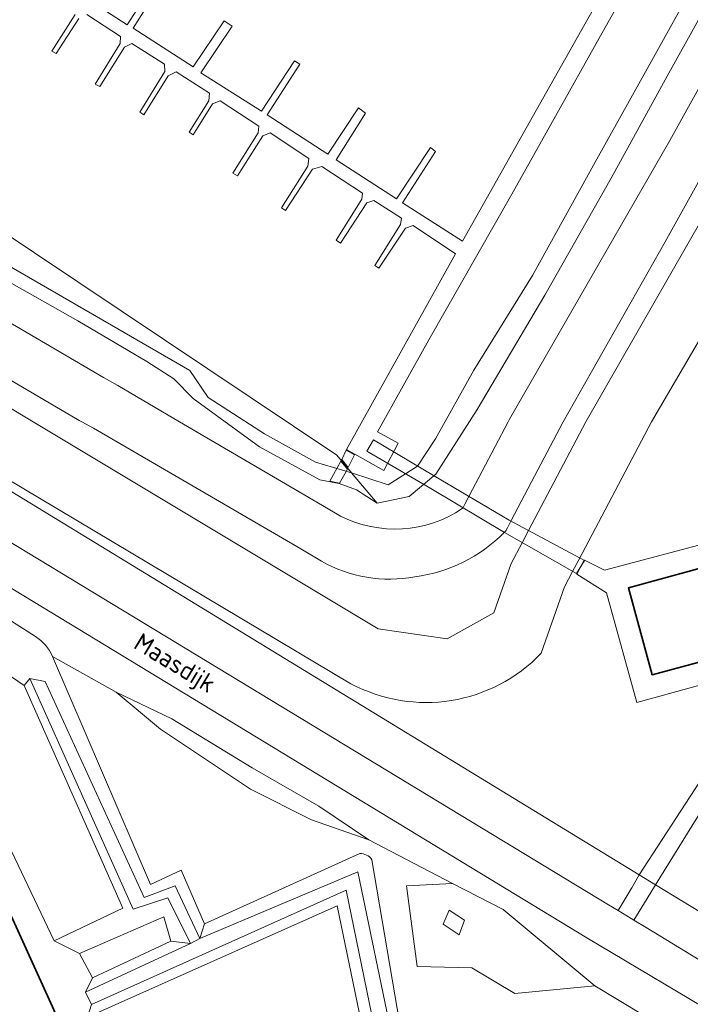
# Model space of a CAD drawing. Extents: x 184422 to 188298, y 343471 to 350189.
# Tile 457 of 513: x 187183 to 187250, y 349442 to 349540. Entities that reach past the tile are written whole.
import ezdxf
from ezdxf.enums import TextEntityAlignment as Align

# ---------------------------------------------------------------- set-up
doc = ezdxf.new("R2010")
doc.units = 0
for name, color, linetype, lineweight in [('B-WA-GK-BESCHOEIING-G', 252, 'GK-BESCHOEIING', 35), ('B-WA-GR-GROENVOORZIENING-GV', 252, 'Continuous', 18), ('B-WA-GW-TALUD_KRUIN-G', 252, 'Continuous', 18), ('B-WA-KW-KUNSTWERK-GV', 252, 'Continuous', 18), ('B-WA-KW-KUNSTWERK_STEIGER-GV', 252, 'Continuous', 18), ('B-WA-OG-TERREIN_CULTUURSCHEIDING-GV', 252, 'Continuous', 18), ('B-WA-OG-TOPOGRAFIE-T18', 252, 'Continuous', 18), ('B-WA-OG-WATER-GV', 252, 'Continuous', 18), ('B-WA-OG-WATER_MEER-GV', 252, 'Continuous', 18), ('B-WA-OG-WATER_SLOOT-GV', 252, 'Continuous', 18), ('B-WA-VH-VERHARDING_ASFALT-GV', 252, 'Continuous', 18), ('B-WA-VH-VERHARDING_GESLOTEN-GV', 252, 'Continuous', 18), ('B-WA-VH-VERHARDING_OPEN-GV', 252, 'Continuous', 18), ('B-WA-VH-VERHARDING_TEGEL-GV', 252, 'Continuous', 18), ('B-WE-OG-BEBOUWING-GV', 250, 'Continuous', 35)]:
    doc.layers.add(name, color=color, linetype=linetype, lineweight=lineweight)
doc.styles.add('NLCS-ISO-M1000-T18', font='NLCS-ISO.ttf', dxfattribs={"height": 1.8})
doc.linetypes.add('GK-BESCHOEIING', pattern='A,30,-5,[1,NLCS.SHX,S=1,R=0,X=0,Y=0],-5', length=40)

msp = doc.modelspace()

# ---------------------------------------------------------------- linework, layer by layer
at = {"layer": 'B-WA-GK-BESCHOEIING-G', "flags": 128}
msp.add_lwpolyline([(187195.311, 349421.487), (187171.832, 349473.158)], dxfattribs=at)
msp.add_lwpolyline([(187195.311, 349421.487), (187171.832, 349473.158)], dxfattribs=at)
msp.add_lwpolyline([(187195.311, 349421.487), (187171.832, 349473.158)], dxfattribs=at)
at = {"layer": 'B-WA-GR-GROENVOORZIENING-GV', "flags": 128}
for points in [[(187227.019, 349491.349), (187227.066, 349491.381), (187227.286, 349491.799), (187227.71, 349492.606), (187231.599, 349500), (187231.734, 349500.249), (187247.717, 349528.018), (187267.117, 349563.053), (187276.196, 349579.225), (187276.688, 349580.102), (187285.187, 349595.241), (187288.086, 349602.102), (187288.337, 349603.446), (187287.979, 349606.344), (187286.861, 349610.035), (187286.268, 349612.045), (187285.164, 349613.179), (187252.65, 349636.558), (187217.131, 349660.57)], [(187227.019, 349491.349), (187227.066, 349491.381), (187227.286, 349491.799), (187227.71, 349492.606), (187231.599, 349500), (187231.734, 349500.249), (187247.717, 349528.018), (187267.117, 349563.053), (187276.196, 349579.225), (187276.688, 349580.102), (187285.187, 349595.241), (187288.086, 349602.102), (187288.337, 349603.446), (187287.979, 349606.344), (187286.861, 349610.035), (187286.268, 349612.045), (187285.164, 349613.179), (187252.65, 349636.558), (187217.131, 349660.57)], [(187227.019, 349491.349), (187227.066, 349491.381), (187227.286, 349491.799), (187227.71, 349492.606), (187231.599, 349500), (187231.734, 349500.249), (187247.717, 349528.018), (187267.117, 349563.053), (187276.196, 349579.225), (187276.688, 349580.102), (187285.187, 349595.241), (187288.086, 349602.102), (187288.337, 349603.446), (187287.979, 349606.344), (187286.861, 349610.035), (187286.268, 349612.045), (187285.164, 349613.179), (187252.65, 349636.558), (187217.131, 349660.57)], [(187286.126, 349583.319), (187277.59, 349568.497), (187257.854, 349532.282), (187239.339, 349500), (187233.63, 349489.146), (187232.988, 349487.925), (187231.906, 349485.868), (187230.17, 349480.939), (187225.494, 349478.349), (187218.616, 349479.348), (187184.218, 349500), (187158.502, 349515.439)], [(187286.126, 349583.319), (187277.59, 349568.497), (187257.854, 349532.282), (187239.339, 349500), (187233.63, 349489.146), (187232.988, 349487.925), (187231.906, 349485.868), (187230.17, 349480.939), (187225.494, 349478.349), (187218.616, 349479.348), (187184.218, 349500), (187158.502, 349515.439)], [(187286.126, 349583.319), (187277.59, 349568.497), (187257.854, 349532.282), (187239.339, 349500), (187233.63, 349489.146), (187232.988, 349487.925), (187231.906, 349485.868), (187230.17, 349480.939), (187225.494, 349478.349), (187218.616, 349479.348), (187184.218, 349500), (187158.502, 349515.439)], [(187286.697, 349572.794), (187285.13, 349569.611), (187269.306, 349541.098), (187257.279, 349519.472), (187245.879, 349500), (187238.645, 349486.246), (187238.021, 349485.06), (187237.225, 349483.547), (187234.899, 349476.942)], [(187234.899, 349476.942), (187237.225, 349483.547), (187238.021, 349485.06), (187238.645, 349486.246), (187245.879, 349500), (187257.279, 349519.472), (187269.306, 349541.098), (187285.13, 349569.611), (187286.697, 349572.794)], [(187286.697, 349572.794), (187285.13, 349569.611), (187269.306, 349541.098), (187257.279, 349519.472), (187245.879, 349500), (187238.645, 349486.246), (187238.021, 349485.06), (187237.225, 349483.547), (187234.899, 349476.942)], [(187234.899, 349476.942), (187237.225, 349483.547), (187238.021, 349485.06), (187238.645, 349486.246), (187245.879, 349500), (187257.279, 349519.472), (187269.306, 349541.098), (187285.13, 349569.611), (187286.697, 349572.794)], [(187286.697, 349572.794), (187285.13, 349569.611), (187269.306, 349541.098), (187257.279, 349519.472), (187245.879, 349500), (187238.645, 349486.246), (187238.021, 349485.06), (187237.225, 349483.547), (187234.899, 349476.942)], [(187234.899, 349476.942), (187237.225, 349483.547), (187238.021, 349485.06), (187238.645, 349486.246), (187245.879, 349500), (187257.279, 349519.472), (187269.306, 349541.098), (187285.13, 349569.611), (187286.697, 349572.794)], [(187158.502, 349515.439), (187184.218, 349500), (187218.616, 349479.348), (187225.494, 349478.349), (187230.17, 349480.939), (187231.906, 349485.868), (187232.988, 349487.925), (187233.63, 349489.146), (187239.339, 349500), (187257.854, 349532.282), (187277.59, 349568.497), (187275.991, 349569.608), (187272.202, 349562.83), (187247.267, 349517.919), (187237.079, 349500), (187234.219, 349494.562), (187231.898, 349490.148), (187231.517, 349489.424), (187231.359, 349489.124), (187231.188, 349488.949)], [(187158.502, 349515.439), (187184.218, 349500), (187218.616, 349479.348), (187225.494, 349478.349), (187230.17, 349480.939), (187231.906, 349485.868), (187232.988, 349487.925), (187233.63, 349489.146), (187239.339, 349500), (187257.854, 349532.282), (187277.59, 349568.497), (187275.991, 349569.608), (187272.202, 349562.83), (187247.267, 349517.919), (187237.079, 349500), (187234.219, 349494.562), (187231.898, 349490.148), (187231.517, 349489.424), (187231.359, 349489.124), (187231.188, 349488.949)], [(187158.502, 349515.439), (187184.218, 349500), (187218.616, 349479.348), (187225.494, 349478.349), (187230.17, 349480.939), (187231.906, 349485.868), (187232.988, 349487.925), (187233.63, 349489.146), (187239.339, 349500), (187257.854, 349532.282), (187277.59, 349568.497), (187275.991, 349569.608), (187272.202, 349562.83), (187247.267, 349517.919), (187237.079, 349500), (187234.219, 349494.562), (187231.898, 349490.148), (187231.517, 349489.424), (187231.359, 349489.124), (187231.188, 349488.949)], [(187253.698, 349545.715), (187247.455, 349534.442), (187241.864, 349524.272), (187235.253, 349512.631), (187228.517, 349501.206), (187224.364, 349494.767), (187221.724, 349492.559), (187218.537, 349491.874), (187216.45, 349493.227), (187214.743, 349493.845), (187212.811, 349494.226), (187206.789, 349497.512), (187200.164, 349502.312), (187198.239, 349504.289), (187195.551, 349505.999), (187188.675, 349510.068), (187178.52, 349515.757)], [(187253.698, 349545.715), (187247.455, 349534.442), (187241.864, 349524.272), (187235.253, 349512.631), (187228.517, 349501.206), (187224.364, 349494.767), (187221.724, 349492.559), (187218.537, 349491.874), (187216.45, 349493.227), (187214.743, 349493.845), (187212.811, 349494.226), (187206.789, 349497.512), (187200.164, 349502.312), (187198.239, 349504.289), (187195.551, 349505.999), (187188.675, 349510.068), (187178.52, 349515.757)], [(187253.698, 349545.715), (187247.455, 349534.442), (187241.864, 349524.272), (187235.253, 349512.631), (187228.517, 349501.206), (187224.364, 349494.767), (187221.724, 349492.559), (187218.537, 349491.874), (187216.45, 349493.227), (187214.743, 349493.845), (187212.811, 349494.226), (187206.789, 349497.512), (187200.164, 349502.312), (187198.239, 349504.289), (187195.551, 349505.999), (187188.675, 349510.068), (187178.52, 349515.757)], [(187164.327, 349520.02), (187166.063, 349519.085), (187167.509, 349518.31), (187191.243, 349504.395), (187192.653, 349503.614), (187198.824, 349500), (187213.477, 349491.418), (187214.868, 349490.603)], [(187164.327, 349520.02), (187166.063, 349519.085), (187167.509, 349518.31), (187191.243, 349504.395), (187192.653, 349503.614), (187198.824, 349500), (187213.477, 349491.418), (187214.868, 349490.603)], [(187164.327, 349520.02), (187166.063, 349519.085), (187167.509, 349518.31), (187191.243, 349504.395), (187192.653, 349503.614), (187198.824, 349500), (187213.477, 349491.418), (187214.868, 349490.603)], [(187212.98, 349486.099), (187210.907, 349487.338), (187190.235, 349499.352), (187189.065, 349500), (187188.816, 349500.138), (187165.112, 349514.035), (187163.744, 349514.769), (187161.876, 349515.775)], [(187212.98, 349486.099), (187210.907, 349487.338), (187190.235, 349499.352), (187189.065, 349500), (187188.816, 349500.138), (187165.112, 349514.035), (187163.744, 349514.769), (187161.876, 349515.775)], [(187212.98, 349486.099), (187210.907, 349487.338), (187190.235, 349499.352), (187189.065, 349500), (187188.816, 349500.138), (187165.112, 349514.035), (187163.744, 349514.769), (187161.876, 349515.775)], [(187051.899, 349513.847), (187060.969, 349513.752), (187063.765, 349513.723), (187071.76, 349515.124), (187072.253, 349515.111), (187092.937, 349514.559), (187119.206, 349514.554), (187144.899, 349512.6), (187161.127, 349506.49), (187172.034, 349500), (187215.912, 349473.892)], [(187051.899, 349513.847), (187060.969, 349513.752), (187063.765, 349513.723), (187071.76, 349515.124), (187072.253, 349515.111), (187092.937, 349514.559), (187119.206, 349514.554), (187144.899, 349512.6), (187161.127, 349506.49), (187172.034, 349500), (187215.912, 349473.892)], [(187051.899, 349513.847), (187060.969, 349513.752), (187063.765, 349513.723), (187071.76, 349515.124), (187072.253, 349515.111), (187092.937, 349514.559), (187119.206, 349514.554), (187144.899, 349512.6), (187161.127, 349506.49), (187172.034, 349500), (187215.912, 349473.892)], [(187215.912, 349473.892), (187172.034, 349500), (187161.127, 349506.49), (187144.899, 349512.6), (187119.206, 349514.554), (187092.937, 349514.559), (187072.253, 349515.111), (187071.86, 349514.622), (187130.605, 349512.83)], [(187215.912, 349473.892), (187172.034, 349500), (187161.127, 349506.49), (187144.899, 349512.6), (187119.206, 349514.554), (187092.937, 349514.559), (187072.253, 349515.111), (187071.86, 349514.622), (187130.605, 349512.83)], [(187215.912, 349473.892), (187172.034, 349500), (187161.127, 349506.49), (187144.899, 349512.6), (187119.206, 349514.554), (187092.937, 349514.559), (187072.253, 349515.111), (187071.86, 349514.622), (187130.605, 349512.83)], [(187164.744, 349503.471), (187168.758, 349501.13), (187170.611, 349500), (187243.624, 349455.471), (187244.649, 349454.847), (187256.681, 349473.326), (187254.34, 349474.744), (187244.431, 349472.026), (187241.399, 349482.953), (187238.436, 349484.824), (187239.083, 349485.993), (187239.205, 349486.213), (187241.194, 349485.214), (187252.751, 349488.274), (187256.327, 349475.494), (187258.781, 349474.001), (187246.273, 349453.858), (187254.175, 349449.045), (187256.692, 349449.576)], [(187164.744, 349503.471), (187168.758, 349501.13), (187170.611, 349500), (187243.624, 349455.471), (187244.649, 349454.847), (187256.681, 349473.326), (187254.34, 349474.744), (187244.431, 349472.026), (187241.399, 349482.953), (187238.436, 349484.824), (187239.083, 349485.993), (187239.205, 349486.213), (187241.194, 349485.214), (187252.751, 349488.274), (187256.327, 349475.494), (187258.781, 349474.001), (187246.273, 349453.858), (187254.175, 349449.045), (187256.692, 349449.576)], [(187164.744, 349503.471), (187168.758, 349501.13), (187170.611, 349500), (187243.624, 349455.471), (187244.649, 349454.847), (187256.681, 349473.326), (187254.34, 349474.744), (187244.431, 349472.026), (187241.399, 349482.953), (187238.436, 349484.824), (187239.083, 349485.993), (187239.205, 349486.213), (187241.194, 349485.214), (187252.751, 349488.274), (187256.327, 349475.494), (187258.781, 349474.001), (187246.273, 349453.858), (187254.175, 349449.045), (187256.692, 349449.576)]]:
    msp.add_lwpolyline(points, dxfattribs=at)
at = {"layer": 'B-WA-GR-GROENVOORZIENING-GV'}
for points in [[(187214.868, 349490.603, 0.272098), (187227.019, 349491.349)], [(187214.868, 349490.603, 0.272098), (187227.019, 349491.349)], [(187214.868, 349490.603, 0.272098), (187227.019, 349491.349)], [(187231.188, 349488.949, -0.166541), (187222.3, 349484.544)], [(187231.188, 349488.949, -0.166541), (187222.3, 349484.544)], [(187231.188, 349488.949, -0.166541), (187222.3, 349484.544)], [(187222.3, 349484.544, -0.177364), (187212.98, 349486.099)], [(187222.3, 349484.544, -0.177364), (187212.98, 349486.099)], [(187222.3, 349484.544, -0.177364), (187212.98, 349486.099)], [(187234.899, 349476.942, -0.336961), (187215.912, 349473.892)], [(187215.912, 349473.892, 0.336961), (187234.899, 349476.942)], [(187234.899, 349476.942, -0.336961), (187215.912, 349473.892)], [(187215.912, 349473.892, 0.336961), (187234.899, 349476.942)], [(187234.899, 349476.942, -0.336961), (187215.912, 349473.892)], [(187215.912, 349473.892, 0.336961), (187234.899, 349476.942)]]:
    msp.add_lwpolyline(points, format="xyb", dxfattribs=at)
at = {"layer": 'B-WA-GW-TALUD_KRUIN-G', "flags": 128}
for points in [[(187234.899, 349476.942), (187237.225, 349483.547), (187238.021, 349485.06), (187238.645, 349486.246), (187245.879, 349500), (187257.279, 349519.472), (187269.306, 349541.098), (187285.13, 349569.611), (187286.697, 349572.794)], [(187234.899, 349476.942), (187237.225, 349483.547), (187238.021, 349485.06), (187238.645, 349486.246), (187245.879, 349500), (187257.279, 349519.472), (187269.306, 349541.098), (187285.13, 349569.611), (187286.697, 349572.794)], [(187234.899, 349476.942), (187237.225, 349483.547), (187238.021, 349485.06), (187238.645, 349486.246), (187245.879, 349500), (187257.279, 349519.472), (187269.306, 349541.098), (187285.13, 349569.611), (187286.697, 349572.794)], [(187063.765, 349513.723), (187071.76, 349515.124), (187072.253, 349515.111), (187092.937, 349514.559), (187119.206, 349514.554), (187144.899, 349512.6), (187161.127, 349506.49), (187172.034, 349500), (187215.912, 349473.892)], [(187063.765, 349513.723), (187071.76, 349515.124), (187072.253, 349515.111), (187092.937, 349514.559), (187119.206, 349514.554), (187144.899, 349512.6), (187161.127, 349506.49), (187172.034, 349500), (187215.912, 349473.892)], [(187063.765, 349513.723), (187071.76, 349515.124), (187072.253, 349515.111), (187092.937, 349514.559), (187119.206, 349514.554), (187144.899, 349512.6), (187161.127, 349506.49), (187172.034, 349500), (187215.912, 349473.892)], [(187201.317, 349449.974), (187198.983, 349455.308), (187195.904, 349453.895), (187186.142, 349476.606)], [(187201.317, 349449.974), (187198.983, 349455.308), (187195.904, 349453.895), (187186.142, 349476.606)], [(187201.317, 349449.974), (187198.983, 349455.308), (187195.904, 349453.895), (187186.142, 349476.606)], [(187217.701, 349458.343), (187212.694, 349461.701), (187206.053, 349465.518), (187198.042, 349470.39), (187192.496, 349473.038)], [(187217.701, 349458.343), (187212.694, 349461.701), (187206.053, 349465.518), (187198.042, 349470.39), (187192.496, 349473.038)], [(187217.701, 349458.343), (187212.694, 349461.701), (187206.053, 349465.518), (187198.042, 349470.39), (187192.496, 349473.038)], [(187216.791, 349456.954), (187201.317, 349449.974)], [(187216.791, 349456.954), (187201.317, 349449.974)], [(187216.791, 349456.954), (187201.317, 349449.974)], [(187220.8, 349439.949), (187217.99, 349456.353)], [(187220.8, 349439.949), (187217.99, 349456.353)], [(187220.8, 349439.949), (187217.99, 349456.353)], [(187240.239, 349443.78), (187231.09, 349451.385), (187226.028, 349453.971)], [(187240.239, 349443.78), (187231.09, 349451.385), (187226.028, 349453.971)], [(187240.239, 349443.78), (187231.09, 349451.385), (187226.028, 349453.971)], [(187221.1, 349425.797), (187215.422, 349453.323), (187190.049, 349441.921)], [(187221.1, 349425.797), (187215.422, 349453.323), (187190.049, 349441.921)], [(187221.1, 349425.797), (187215.422, 349453.323), (187190.049, 349441.921)], [(187188.846, 349447.003), (187197.247, 349450.665), (187197.954, 349448.233)], [(187188.846, 349447.003), (187197.247, 349450.665), (187197.954, 349448.233)], [(187188.846, 349447.003), (187197.247, 349450.665), (187197.954, 349448.233)], [(187197.954, 349448.233), (187190.137, 349444.589)], [(187197.954, 349448.233), (187190.137, 349444.589)], [(187197.954, 349448.233), (187190.137, 349444.589)]]:
    msp.add_lwpolyline(points, dxfattribs=at)
at = {"layer": 'B-WA-GW-TALUD_KRUIN-G'}
for points in [[(187215.912, 349473.892, 0.336961), (187234.899, 349476.942)], [(187215.912, 349473.892, 0.336961), (187234.899, 349476.942)], [(187215.912, 349473.892, 0.336961), (187234.899, 349476.942)], [(187217.99, 349456.353, 0.27109), (187216.791, 349456.954)], [(187217.99, 349456.353, 0.27109), (187216.791, 349456.954)], [(187217.99, 349456.353, 0.27109), (187216.791, 349456.954)]]:
    msp.add_lwpolyline(points, format="xyb", dxfattribs=at)
at = {"layer": 'B-WA-KW-KUNSTWERK-GV', "flags": 128}
for points in [[(187217.483, 349497.078), (187218.517, 349496.479), (187223.866, 349493.344), (187231.231, 349488.96), (187238.417, 349484.879), (187239.212, 349486.186), (187231.703, 349490.19), (187224.152, 349494.639), (187218.177, 349498.196)], [(187217.483, 349497.078), (187218.517, 349496.479), (187223.866, 349493.344), (187231.231, 349488.96), (187238.417, 349484.879), (187239.212, 349486.186), (187231.703, 349490.19), (187224.152, 349494.639), (187218.177, 349498.196)], [(187217.483, 349497.078), (187218.517, 349496.479), (187223.866, 349493.344), (187231.231, 349488.96), (187238.417, 349484.879), (187239.212, 349486.186), (187231.703, 349490.19), (187224.152, 349494.639), (187218.177, 349498.196)], [(187215.441, 349497.178), (187214.995, 349496.227), (187215.649, 349495.452), (187216.278, 349496.712)], [(187215.441, 349497.178), (187214.995, 349496.227), (187215.649, 349495.452), (187216.278, 349496.712)], [(187215.441, 349497.178), (187214.995, 349496.227), (187215.649, 349495.452), (187216.278, 349496.712)], [(187214.765, 349493.882), (187215.56, 349495.274), (187214.917, 349496.059), (187213.817, 349494.091)], [(187214.765, 349493.882), (187215.56, 349495.274), (187214.917, 349496.059), (187213.817, 349494.091)], [(187214.765, 349493.882), (187215.56, 349495.274), (187214.917, 349496.059), (187213.817, 349494.091)]]:
    msp.add_lwpolyline(points, close=True, dxfattribs=at)
at = {"layer": 'B-WA-KW-KUNSTWERK_STEIGER-GV', "flags": 128}
for points in [[(187189.575, 349540.6), (187192.935, 349538.399), (187192.892, 349537.705), (187190.413, 349533.647), (187190.874, 349533.398), (187193.317, 349537.337), (187194.063, 349537.691), (187197.303, 349535.64), (187197.345, 349534.9), (187194.84, 349530.87), (187195.261, 349530.583), (187197.686, 349534.485), (187198.484, 349534.88), (187201.814, 349532.739), (187201.741, 349531.971), (187199.763, 349528.854), (187200.163, 349528.589), (187202.105, 349531.669), (187202.858, 349531.999), (187206.725, 349529.475), (187206.669, 349528.779), (187204.147, 349524.782), (187204.593, 349524.506), (187207.128, 349528.482), (187207.86, 349528.805), (187211.704, 349526.247), (187211.609, 349525.468), (187208.983, 349521.322), (187209.398, 349521.039), (187212.094, 349525.176), (187212.999, 349525.451), (187217.049, 349522.798), (187217.011, 349522.188), (187214.454, 349518.082), (187214.882, 349517.797), (187217.503, 349521.809), (187218.193, 349522.051), (187220.942, 349520.281), (187220.871, 349519.66), (187218.294, 349515.579), (187218.708, 349515.296), (187221.364, 349519.292), (187222.114, 349519.567), (187226.354, 349516.744), (187215.462, 349497.223), (187216.3, 349496.757), (187219.197, 349495.144), (187220.638, 349497.876), (187218.573, 349498.988), (187223.675, 349508.179), (187231.951, 349522.673), (187240.672, 349538.22), (187249.239, 349553.478)], [(187189.575, 349540.6), (187192.935, 349538.399), (187192.892, 349537.705), (187190.413, 349533.647), (187190.874, 349533.398), (187193.317, 349537.337), (187194.063, 349537.691), (187197.303, 349535.64), (187197.345, 349534.9), (187194.84, 349530.87), (187195.261, 349530.583), (187197.686, 349534.485), (187198.484, 349534.88), (187201.814, 349532.739), (187201.741, 349531.971), (187199.763, 349528.854), (187200.163, 349528.589), (187202.105, 349531.669), (187202.858, 349531.999), (187206.725, 349529.475), (187206.669, 349528.779), (187204.147, 349524.782), (187204.593, 349524.506), (187207.128, 349528.482), (187207.86, 349528.805), (187211.704, 349526.247), (187211.609, 349525.468), (187208.983, 349521.322), (187209.398, 349521.039), (187212.094, 349525.176), (187212.999, 349525.451), (187217.049, 349522.798), (187217.011, 349522.188), (187214.454, 349518.082), (187214.882, 349517.797), (187217.503, 349521.809), (187218.193, 349522.051), (187220.942, 349520.281), (187220.871, 349519.66), (187218.294, 349515.579), (187218.708, 349515.296), (187221.364, 349519.292), (187222.114, 349519.567), (187226.354, 349516.744), (187215.462, 349497.223), (187216.3, 349496.757), (187219.197, 349495.144), (187220.638, 349497.876), (187218.573, 349498.988), (187223.675, 349508.179), (187231.951, 349522.673), (187240.672, 349538.22), (187249.239, 349553.478)], [(187189.575, 349540.6), (187192.935, 349538.399), (187192.892, 349537.705), (187190.413, 349533.647), (187190.874, 349533.398), (187193.317, 349537.337), (187194.063, 349537.691), (187197.303, 349535.64), (187197.345, 349534.9), (187194.84, 349530.87), (187195.261, 349530.583), (187197.686, 349534.485), (187198.484, 349534.88), (187201.814, 349532.739), (187201.741, 349531.971), (187199.763, 349528.854), (187200.163, 349528.589), (187202.105, 349531.669), (187202.858, 349531.999), (187206.725, 349529.475), (187206.669, 349528.779), (187204.147, 349524.782), (187204.593, 349524.506), (187207.128, 349528.482), (187207.86, 349528.805), (187211.704, 349526.247), (187211.609, 349525.468), (187208.983, 349521.322), (187209.398, 349521.039), (187212.094, 349525.176), (187212.999, 349525.451), (187217.049, 349522.798), (187217.011, 349522.188), (187214.454, 349518.082), (187214.882, 349517.797), (187217.503, 349521.809), (187218.193, 349522.051), (187220.942, 349520.281), (187220.871, 349519.66), (187218.294, 349515.579), (187218.708, 349515.296), (187221.364, 349519.292), (187222.114, 349519.567), (187226.354, 349516.744), (187215.462, 349497.223), (187216.3, 349496.757), (187219.197, 349495.144), (187220.638, 349497.876), (187218.573, 349498.988), (187223.675, 349508.179), (187231.951, 349522.673), (187240.672, 349538.22), (187249.239, 349553.478)], [(187245.496, 349550.724), (187235.741, 349533.462), (187227.043, 349517.987), (187221.051, 349521.828), (187224.338, 349526.921), (187223.833, 349527.318), (187220.471, 349522.204), (187214.43, 349526.097), (187217.378, 349530.75), (187216.65, 349531.281), (187213.603, 349526.658), (187207.548, 349530.585), (187210.821, 349535.645), (187210.288, 349535.975), (187206.98, 349530.944), (187200.947, 349534.781), (187204.05, 349539.436), (187203.251, 349539.969), (187200.184, 349535.369), (187194.185, 349539.241), (187197.379, 349544.293)], [(187245.496, 349550.724), (187235.741, 349533.462), (187227.043, 349517.987), (187221.051, 349521.828), (187224.338, 349526.921), (187223.833, 349527.318), (187220.471, 349522.204), (187214.43, 349526.097), (187217.378, 349530.75), (187216.65, 349531.281), (187213.603, 349526.658), (187207.548, 349530.585), (187210.821, 349535.645), (187210.288, 349535.975), (187206.98, 349530.944), (187200.947, 349534.781), (187204.05, 349539.436), (187203.251, 349539.969), (187200.184, 349535.369), (187194.185, 349539.241), (187197.379, 349544.293)], [(187245.496, 349550.724), (187235.741, 349533.462), (187227.043, 349517.987), (187221.051, 349521.828), (187224.338, 349526.921), (187223.833, 349527.318), (187220.471, 349522.204), (187214.43, 349526.097), (187217.378, 349530.75), (187216.65, 349531.281), (187213.603, 349526.658), (187207.548, 349530.585), (187210.821, 349535.645), (187210.288, 349535.975), (187206.98, 349530.944), (187200.947, 349534.781), (187204.05, 349539.436), (187203.251, 349539.969), (187200.184, 349535.369), (187194.185, 349539.241), (187197.379, 349544.293)], [(187196.842, 349544.633), (187193.602, 349539.575), (187187.586, 349543.478)], [(187196.842, 349544.633), (187193.602, 349539.575), (187187.586, 349543.478)], [(187196.842, 349544.633), (187193.602, 349539.575), (187187.586, 349543.478)], [(187188.405, 349540.604), (187186.081, 349536.934), (187186.519, 349536.686), (187188.762, 349540.18)], [(187188.405, 349540.604), (187186.081, 349536.934), (187186.519, 349536.686), (187188.762, 349540.18)], [(187188.405, 349540.604), (187186.081, 349536.934), (187186.519, 349536.686), (187188.762, 349540.18)]]:
    msp.add_lwpolyline(points, dxfattribs=at)
at = {"layer": 'B-WA-OG-TERREIN_CULTUURSCHEIDING-GV', "flags": 128}
for points in [[(187244.649, 349454.847), (187243.624, 349455.471), (187170.611, 349500), (187168.758, 349501.13), (187164.744, 349503.471)], [(187244.649, 349454.847), (187243.624, 349455.471), (187170.611, 349500), (187168.758, 349501.13), (187164.744, 349503.471)], [(187244.649, 349454.847), (187243.624, 349455.471), (187170.611, 349500), (187168.758, 349501.13), (187164.744, 349503.471)], [(187162.232, 349500), (187162.973, 349499.524), (187163.707, 349499.035), (187241.606, 349451.855), (187242.554, 349451.28), (187243.877, 349453.455), (187243.921, 349453.534), (187244.649, 349454.847)], [(187162.232, 349500), (187162.973, 349499.524), (187163.707, 349499.035), (187241.606, 349451.855), (187242.554, 349451.28), (187243.877, 349453.455), (187243.921, 349453.534), (187244.649, 349454.847)], [(187162.232, 349500), (187162.973, 349499.524), (187163.707, 349499.035), (187241.606, 349451.855), (187242.554, 349451.28), (187243.877, 349453.455), (187243.921, 349453.534), (187244.649, 349454.847)], [(187165.483, 349493.462), (187164.199, 349491.357), (187162.624, 349488.774), (187167.626, 349487.939), (187173.842, 349485.339), (187184.456, 349478.587)], [(187165.483, 349493.462), (187164.199, 349491.357), (187162.624, 349488.774), (187167.626, 349487.939), (187173.842, 349485.339), (187184.456, 349478.587)], [(187165.483, 349493.462), (187164.199, 349491.357), (187162.624, 349488.774), (187167.626, 349487.939), (187173.842, 349485.339), (187184.456, 349478.587)], [(187186.142, 349476.606), (187192.496, 349473.038), (187198.042, 349470.39), (187206.053, 349465.518), (187212.694, 349461.701), (187217.701, 349458.343), (187226.028, 349453.971), (187231.09, 349451.385), (187240.239, 349443.78), (187245.105, 349440.851), (187246.666, 349440.423), (187248.887, 349438.289), (187249.664, 349437.867), (187251.663, 349436.781), (187253.646, 349440.111), (187239.448, 349448.561), (187165.483, 349493.462)], [(187186.142, 349476.606), (187192.496, 349473.038), (187198.042, 349470.39), (187206.053, 349465.518), (187212.694, 349461.701), (187217.701, 349458.343), (187226.028, 349453.971), (187231.09, 349451.385), (187240.239, 349443.78), (187245.105, 349440.851), (187246.666, 349440.423), (187248.887, 349438.289), (187249.664, 349437.867), (187251.663, 349436.781), (187253.646, 349440.111), (187239.448, 349448.561), (187165.483, 349493.462)], [(187186.142, 349476.606), (187192.496, 349473.038), (187198.042, 349470.39), (187206.053, 349465.518), (187212.694, 349461.701), (187217.701, 349458.343), (187226.028, 349453.971), (187231.09, 349451.385), (187240.239, 349443.78), (187245.105, 349440.851), (187246.666, 349440.423), (187248.887, 349438.289), (187249.664, 349437.867), (187251.663, 349436.781), (187253.646, 349440.111), (187239.448, 349448.561), (187165.483, 349493.462)], [(187184.456, 349478.587), (187173.842, 349485.339), (187167.626, 349487.939), (187175.418, 349479.108), (187183.324, 349473.71), (187183.887, 349474.415), (187185.425, 349474.118), (187195.284, 349452.577), (187198.395, 349453.735), (187200.855, 349448.512), (187201.317, 349449.974), (187198.983, 349455.308), (187195.904, 349453.895), (187186.142, 349476.606)], [(187184.456, 349478.587), (187173.842, 349485.339), (187167.626, 349487.939), (187175.418, 349479.108), (187183.324, 349473.71), (187183.887, 349474.415), (187185.425, 349474.118), (187195.284, 349452.577), (187198.395, 349453.735), (187200.855, 349448.512), (187201.317, 349449.974), (187198.983, 349455.308), (187195.904, 349453.895), (187186.142, 349476.606)], [(187184.456, 349478.587), (187173.842, 349485.339), (187167.626, 349487.939), (187175.418, 349479.108), (187183.324, 349473.71), (187183.887, 349474.415), (187185.425, 349474.118), (187195.284, 349452.577), (187198.395, 349453.735), (187200.855, 349448.512), (187201.317, 349449.974), (187198.983, 349455.308), (187195.904, 349453.895), (187186.142, 349476.606)], [(187217.99, 349456.353), (187220.8, 349439.949), (187222.048, 349440.077), (187226.774, 349440.748), (187227.534, 349437.819), (187245.105, 349440.851), (187240.239, 349443.78), (187232.248, 349443.025), (187227.963, 349445.559), (187222.509, 349445.691), (187221.45, 349453.743), (187226.028, 349453.971), (187217.701, 349458.343), (187211.973, 349460.339), (187205.885, 349463.373), (187196.903, 349469.346), (187192.496, 349473.038), (187186.142, 349476.606), (187195.904, 349453.895), (187198.983, 349455.308), (187201.317, 349449.974), (187216.791, 349456.954)], [(187217.99, 349456.353), (187220.8, 349439.949), (187222.048, 349440.077), (187226.774, 349440.748), (187227.534, 349437.819), (187245.105, 349440.851), (187240.239, 349443.78), (187232.248, 349443.025), (187227.963, 349445.559), (187222.509, 349445.691), (187221.45, 349453.743), (187226.028, 349453.971), (187217.701, 349458.343), (187211.973, 349460.339), (187205.885, 349463.373), (187196.903, 349469.346), (187192.496, 349473.038), (187186.142, 349476.606), (187195.904, 349453.895), (187198.983, 349455.308), (187201.317, 349449.974), (187216.791, 349456.954)], [(187217.99, 349456.353), (187220.8, 349439.949), (187222.048, 349440.077), (187226.774, 349440.748), (187227.534, 349437.819), (187245.105, 349440.851), (187240.239, 349443.78), (187232.248, 349443.025), (187227.963, 349445.559), (187222.509, 349445.691), (187221.45, 349453.743), (187226.028, 349453.971), (187217.701, 349458.343), (187211.973, 349460.339), (187205.885, 349463.373), (187196.903, 349469.346), (187192.496, 349473.038), (187186.142, 349476.606), (187195.904, 349453.895), (187198.983, 349455.308), (187201.317, 349449.974), (187216.791, 349456.954)], [(187171.832, 349473.158), (187195.311, 349421.487), (187198.628, 349422.109), (187199.099, 349419.7), (187196.357, 349419.184), (187196.966, 349417.844), (187245.818, 349427.001), (187246.904, 349428.784), (187248.1, 349430.957), (187245.785, 349433.145), (187244.312, 349430.69)], [(187171.832, 349473.158), (187195.311, 349421.487), (187198.628, 349422.109), (187199.099, 349419.7), (187196.357, 349419.184), (187196.966, 349417.844), (187245.818, 349427.001), (187246.904, 349428.784), (187248.1, 349430.957), (187245.785, 349433.145), (187244.312, 349430.69)], [(187171.832, 349473.158), (187195.311, 349421.487), (187198.628, 349422.109), (187199.099, 349419.7), (187196.357, 349419.184), (187196.966, 349417.844), (187245.818, 349427.001), (187246.904, 349428.784), (187248.1, 349430.957), (187245.785, 349433.145), (187244.312, 349430.69)], [(187198.548, 349424.02), (187196.754, 349423.577), (187189.644, 349440.646), (187190.049, 349441.921), (187189.45, 349443.164), (187190.137, 349444.589), (187188.846, 349447.003), (187186.322, 349448.276), (187179.087, 349463.336)], [(187198.548, 349424.02), (187196.754, 349423.577), (187189.644, 349440.646), (187190.049, 349441.921), (187189.45, 349443.164), (187190.137, 349444.589), (187188.846, 349447.003), (187186.322, 349448.276), (187179.087, 349463.336)], [(187198.548, 349424.02), (187196.754, 349423.577), (187189.644, 349440.646), (187190.049, 349441.921), (187189.45, 349443.164), (187190.137, 349444.589), (187188.846, 349447.003), (187186.322, 349448.276), (187179.087, 349463.336)], [(187216.791, 349456.954), (187201.317, 349449.974), (187200.855, 349448.512), (187216.602, 349455.149), (187220.015, 349438.661)], [(187216.791, 349456.954), (187201.317, 349449.974), (187200.855, 349448.512), (187216.602, 349455.149), (187220.015, 349438.661)], [(187216.791, 349456.954), (187201.317, 349449.974), (187200.855, 349448.512), (187216.602, 349455.149), (187220.015, 349438.661)], [(187220.015, 349438.661), (187220.8, 349439.949), (187217.99, 349456.353)], [(187220.015, 349438.661), (187220.8, 349439.949), (187217.99, 349456.353)], [(187220.015, 349438.661), (187220.8, 349439.949), (187217.99, 349456.353)], [(187261.773, 349446.591), (187264.061, 349450.406), (187261.619, 349451.887), (187260.612, 349450.404), (187256.692, 349449.576), (187254.175, 349449.045), (187246.273, 349453.858), (187245.44, 349452.484), (187244.13, 349450.324), (187245.343, 349449.588), (187250.641, 349446.374), (187250.807, 349446.281), (187252.068, 349445.575)], [(187261.773, 349446.591), (187264.061, 349450.406), (187261.619, 349451.887), (187260.612, 349450.404), (187256.692, 349449.576), (187254.175, 349449.045), (187246.273, 349453.858), (187245.44, 349452.484), (187244.13, 349450.324), (187245.343, 349449.588), (187250.641, 349446.374), (187250.807, 349446.281), (187252.068, 349445.575)], [(187261.773, 349446.591), (187264.061, 349450.406), (187261.619, 349451.887), (187260.612, 349450.404), (187256.692, 349449.576), (187254.175, 349449.045), (187246.273, 349453.858), (187245.44, 349452.484), (187244.13, 349450.324), (187245.343, 349449.588), (187250.641, 349446.374), (187250.807, 349446.281), (187252.068, 349445.575)], [(187200.445, 349423.152), (187201.056, 349420.935), (187220.079, 349424.957), (187214.539, 349451.763), (187189.644, 349440.646), (187196.754, 349423.577), (187198.548, 349424.02)], [(187200.445, 349423.152), (187201.056, 349420.935), (187220.079, 349424.957), (187214.539, 349451.763), (187189.644, 349440.646), (187196.754, 349423.577), (187198.548, 349424.02)], [(187200.445, 349423.152), (187201.056, 349420.935), (187220.079, 349424.957), (187214.539, 349451.763), (187189.644, 349440.646), (187196.754, 349423.577), (187198.548, 349424.02)]]:
    msp.add_lwpolyline(points, dxfattribs=at)
for points in [[(187175.418, 349479.108), (187173.387, 349477.71), (187179.087, 349463.336), (187186.322, 349448.276), (187193.174, 349451.516), (187183.324, 349473.71)], [(187175.418, 349479.108), (187173.387, 349477.71), (187179.087, 349463.336), (187186.322, 349448.276), (187193.174, 349451.516), (187183.324, 349473.71)], [(187175.418, 349479.108), (187173.387, 349477.71), (187179.087, 349463.336), (187186.322, 349448.276), (187193.174, 349451.516), (187183.324, 349473.71)], [(187186.322, 349448.276), (187188.846, 349447.003), (187197.247, 349450.665), (187197.954, 349448.233), (187199.908, 349447.985), (187197.634, 349452.544), (187194.184, 349451.408), (187183.887, 349474.415), (187183.324, 349473.71), (187193.174, 349451.516)], [(187186.322, 349448.276), (187188.846, 349447.003), (187197.247, 349450.665), (187197.954, 349448.233), (187199.908, 349447.985), (187197.634, 349452.544), (187194.184, 349451.408), (187183.887, 349474.415), (187183.324, 349473.71), (187193.174, 349451.516)], [(187186.322, 349448.276), (187188.846, 349447.003), (187197.247, 349450.665), (187197.954, 349448.233), (187199.908, 349447.985), (187197.634, 349452.544), (187194.184, 349451.408), (187183.887, 349474.415), (187183.324, 349473.71), (187193.174, 349451.516)], [(187183.887, 349474.415), (187194.184, 349451.408), (187197.634, 349452.544), (187199.908, 349447.985), (187200.855, 349448.512), (187198.395, 349453.735), (187195.284, 349452.577), (187185.425, 349474.118)], [(187183.887, 349474.415), (187194.184, 349451.408), (187197.634, 349452.544), (187199.908, 349447.985), (187200.855, 349448.512), (187198.395, 349453.735), (187195.284, 349452.577), (187185.425, 349474.118)], [(187183.887, 349474.415), (187194.184, 349451.408), (187197.634, 349452.544), (187199.908, 349447.985), (187200.855, 349448.512), (187198.395, 349453.735), (187195.284, 349452.577), (187185.425, 349474.118)], [(187192.496, 349473.038), (187196.903, 349469.346), (187205.885, 349463.373), (187211.973, 349460.339), (187217.701, 349458.343), (187212.694, 349461.701), (187206.053, 349465.518), (187198.042, 349470.39)], [(187192.496, 349473.038), (187196.903, 349469.346), (187205.885, 349463.373), (187211.973, 349460.339), (187217.701, 349458.343), (187212.694, 349461.701), (187206.053, 349465.518), (187198.042, 349470.39)], [(187192.496, 349473.038), (187196.903, 349469.346), (187205.885, 349463.373), (187211.973, 349460.339), (187217.701, 349458.343), (187212.694, 349461.701), (187206.053, 349465.518), (187198.042, 349470.39)], [(187220.015, 349438.661), (187216.602, 349455.149), (187200.855, 349448.512), (187199.908, 349447.985), (187189.45, 349443.164), (187190.049, 349441.921), (187215.422, 349453.323), (187221.1, 349425.797), (187222.145, 349426), (187219.976, 349437.856)], [(187220.015, 349438.661), (187216.602, 349455.149), (187200.855, 349448.512), (187199.908, 349447.985), (187189.45, 349443.164), (187190.049, 349441.921), (187215.422, 349453.323), (187221.1, 349425.797), (187222.145, 349426), (187219.976, 349437.856)], [(187220.015, 349438.661), (187216.602, 349455.149), (187200.855, 349448.512), (187199.908, 349447.985), (187189.45, 349443.164), (187190.049, 349441.921), (187215.422, 349453.323), (187221.1, 349425.797), (187222.145, 349426), (187219.976, 349437.856)], [(187240.239, 349443.78), (187231.09, 349451.385), (187226.028, 349453.971), (187221.45, 349453.743), (187222.509, 349445.691), (187227.963, 349445.559), (187232.248, 349443.025)], [(187240.239, 349443.78), (187231.09, 349451.385), (187226.028, 349453.971), (187221.45, 349453.743), (187222.509, 349445.691), (187227.963, 349445.559), (187232.248, 349443.025)], [(187240.239, 349443.78), (187231.09, 349451.385), (187226.028, 349453.971), (187221.45, 349453.743), (187222.509, 349445.691), (187227.963, 349445.559), (187232.248, 349443.025)], [(187220.079, 349424.957), (187221.1, 349425.797), (187215.422, 349453.323), (187190.049, 349441.921), (187189.644, 349440.646), (187214.539, 349451.763)], [(187220.079, 349424.957), (187221.1, 349425.797), (187215.422, 349453.323), (187190.049, 349441.921), (187189.644, 349440.646), (187214.539, 349451.763)], [(187220.079, 349424.957), (187221.1, 349425.797), (187215.422, 349453.323), (187190.049, 349441.921), (187189.644, 349440.646), (187214.539, 349451.763)], [(187190.137, 349444.589), (187197.954, 349448.233), (187197.247, 349450.665), (187188.846, 349447.003)], [(187190.137, 349444.589), (187197.954, 349448.233), (187197.247, 349450.665), (187188.846, 349447.003)], [(187190.137, 349444.589), (187197.954, 349448.233), (187197.247, 349450.665), (187188.846, 349447.003)], [(187225.095, 349449.94), (187226.709, 349448.878), (187227.232, 349450.326), (187225.711, 349451.323)], [(187225.095, 349449.94), (187225.711, 349451.323), (187227.232, 349450.326), (187226.709, 349448.878)], [(187225.095, 349449.94), (187226.709, 349448.878), (187227.232, 349450.326), (187225.711, 349451.323)], [(187225.095, 349449.94), (187225.711, 349451.323), (187227.232, 349450.326), (187226.709, 349448.878)], [(187225.095, 349449.94), (187226.709, 349448.878), (187227.232, 349450.326), (187225.711, 349451.323)], [(187225.095, 349449.94), (187225.711, 349451.323), (187227.232, 349450.326), (187226.709, 349448.878)], [(187189.45, 349443.164), (187199.908, 349447.985), (187197.954, 349448.233), (187190.137, 349444.589)], [(187189.45, 349443.164), (187199.908, 349447.985), (187197.954, 349448.233), (187190.137, 349444.589)], [(187189.45, 349443.164), (187199.908, 349447.985), (187197.954, 349448.233), (187190.137, 349444.589)]]:
    msp.add_lwpolyline(points, close=True, dxfattribs=at)
at = {"layer": 'B-WA-OG-TERREIN_CULTUURSCHEIDING-GV'}
for points in [[(187184.456, 349478.587, -0.150859), (187186.142, 349476.606)], [(187186.142, 349476.606, 0.150859), (187184.456, 349478.587)], [(187184.456, 349478.587, -0.150859), (187186.142, 349476.606)], [(187186.142, 349476.606, 0.150859), (187184.456, 349478.587)], [(187184.456, 349478.587, -0.150859), (187186.142, 349476.606)], [(187186.142, 349476.606, 0.150859), (187184.456, 349478.587)], [(187216.791, 349456.954, -0.27109), (187217.99, 349456.353)], [(187217.99, 349456.353, 0.27109), (187216.791, 349456.954)], [(187216.791, 349456.954, -0.27109), (187217.99, 349456.353)], [(187217.99, 349456.353, 0.27109), (187216.791, 349456.954)], [(187216.791, 349456.954, -0.27109), (187217.99, 349456.353)], [(187217.99, 349456.353, 0.27109), (187216.791, 349456.954)]]:
    msp.add_lwpolyline(points, format="xyb", dxfattribs=at)
at = {"layer": 'B-WA-OG-WATER-GV', "flags": 128}
msp.add_lwpolyline([(187215.283, 349652.831), (187149.929, 349539.839), (187214.492, 349496.669), (187215.98, 349494.905), (187219.64, 349493.715), (187222.554, 349495.588), (187224.347, 349498.296), (187228.182, 349505.137), (187234.036, 349514.563), (187240.258, 349525.871), (187246.24, 349536.612), (187252.042, 349547.046), (187258.492, 349558.684), (187264.617, 349569.389), (187269.441, 349579.193), (187269.961, 349582.484), (187271.178, 349584.435), (187271.786, 349585.364), (187276.692, 349591.679)], dxfattribs=at)
msp.add_lwpolyline([(187215.283, 349652.831), (187149.929, 349539.839), (187214.492, 349496.669), (187215.98, 349494.905), (187219.64, 349493.715), (187222.554, 349495.588), (187224.347, 349498.296), (187228.182, 349505.137), (187234.036, 349514.563), (187240.258, 349525.871), (187246.24, 349536.612), (187252.042, 349547.046), (187258.492, 349558.684), (187264.617, 349569.389), (187269.441, 349579.193), (187269.961, 349582.484), (187271.178, 349584.435), (187271.786, 349585.364), (187276.692, 349591.679)], dxfattribs=at)
msp.add_lwpolyline([(187215.283, 349652.831), (187149.929, 349539.839), (187214.492, 349496.669), (187215.98, 349494.905), (187219.64, 349493.715), (187222.554, 349495.588), (187224.347, 349498.296), (187228.182, 349505.137), (187234.036, 349514.563), (187240.258, 349525.871), (187246.24, 349536.612), (187252.042, 349547.046), (187258.492, 349558.684), (187264.617, 349569.389), (187269.441, 349579.193), (187269.961, 349582.484), (187271.178, 349584.435), (187271.786, 349585.364), (187276.692, 349591.679)], dxfattribs=at)
msp.add_lwpolyline([(187215.98, 349494.905), (187214.492, 349496.669), (187149.929, 349539.839), (187147.629, 349535.532), (187159.829, 349528.303), (187171.988, 349521.251), (187182.249, 349515.287), (187192.672, 349509.276), (187199.834, 349505.104), (187201.659, 349502.421), (187207.291, 349498.786), (187212.372, 349495.976)], close=True, dxfattribs=at)
msp.add_lwpolyline([(187215.98, 349494.905), (187214.492, 349496.669), (187149.929, 349539.839), (187147.629, 349535.532), (187159.829, 349528.303), (187171.988, 349521.251), (187182.249, 349515.287), (187192.672, 349509.276), (187199.834, 349505.104), (187201.659, 349502.421), (187207.291, 349498.786), (187212.372, 349495.976)], close=True, dxfattribs=at)
msp.add_lwpolyline([(187215.98, 349494.905), (187214.492, 349496.669), (187149.929, 349539.839), (187147.629, 349535.532), (187159.829, 349528.303), (187171.988, 349521.251), (187182.249, 349515.287), (187192.672, 349509.276), (187199.834, 349505.104), (187201.659, 349502.421), (187207.291, 349498.786), (187212.372, 349495.976)], close=True, dxfattribs=at)
at = {"layer": 'B-WA-OG-WATER_MEER-GV', "flags": 128}
msp.add_lwpolyline([(186984.348, 349358.027), (186992.861, 349351.727), (187007.962, 349370.798), (187002.523, 349376.608), (187030.291, 349438.26), (187090.645, 349401.988), (187086.57, 349379.67), (187131.281, 349371.688), (187134.229, 349371.161), (187176.514, 349363.612), (187180.34, 349385.048), (187225.439, 349393.556), (187245.818, 349427.001), (187196.966, 349417.844), (187196.357, 349419.184), (187195.311, 349421.487), (187171.832, 349473.158), (187140.851, 349489.904), (187091.444, 349440.177)], dxfattribs=at)
msp.add_lwpolyline([(186984.348, 349358.027), (186992.861, 349351.727), (187007.962, 349370.798), (187002.523, 349376.608), (187030.291, 349438.26), (187090.645, 349401.988), (187086.57, 349379.67), (187131.281, 349371.688), (187134.229, 349371.161), (187176.514, 349363.612), (187180.34, 349385.048), (187225.439, 349393.556), (187245.818, 349427.001), (187196.966, 349417.844), (187196.357, 349419.184), (187195.311, 349421.487), (187171.832, 349473.158), (187140.851, 349489.904), (187091.444, 349440.177)], dxfattribs=at)
msp.add_lwpolyline([(186984.348, 349358.027), (186992.861, 349351.727), (187007.962, 349370.798), (187002.523, 349376.608), (187030.291, 349438.26), (187090.645, 349401.988), (187086.57, 349379.67), (187131.281, 349371.688), (187134.229, 349371.161), (187176.514, 349363.612), (187180.34, 349385.048), (187225.439, 349393.556), (187245.818, 349427.001), (187196.966, 349417.844), (187196.357, 349419.184), (187195.311, 349421.487), (187171.832, 349473.158), (187140.851, 349489.904), (187091.444, 349440.177)], dxfattribs=at)
at = {"layer": 'B-WA-OG-WATER_SLOOT-GV', "flags": 128}
msp.add_lwpolyline([(187252.042, 349547.046), (187246.24, 349536.612), (187240.258, 349525.871), (187234.036, 349514.563), (187228.182, 349505.137), (187224.347, 349498.296), (187222.554, 349495.588), (187219.64, 349493.715), (187215.98, 349494.905), (187218.537, 349491.874), (187221.724, 349492.559), (187224.364, 349494.767), (187228.517, 349501.206), (187235.253, 349512.631), (187241.864, 349524.272), (187247.455, 349534.442), (187253.698, 349545.715)], dxfattribs=at)
msp.add_lwpolyline([(187252.042, 349547.046), (187246.24, 349536.612), (187240.258, 349525.871), (187234.036, 349514.563), (187228.182, 349505.137), (187224.347, 349498.296), (187222.554, 349495.588), (187219.64, 349493.715), (187215.98, 349494.905), (187218.537, 349491.874), (187221.724, 349492.559), (187224.364, 349494.767), (187228.517, 349501.206), (187235.253, 349512.631), (187241.864, 349524.272), (187247.455, 349534.442), (187253.698, 349545.715)], dxfattribs=at)
msp.add_lwpolyline([(187252.042, 349547.046), (187246.24, 349536.612), (187240.258, 349525.871), (187234.036, 349514.563), (187228.182, 349505.137), (187224.347, 349498.296), (187222.554, 349495.588), (187219.64, 349493.715), (187215.98, 349494.905), (187218.537, 349491.874), (187221.724, 349492.559), (187224.364, 349494.767), (187228.517, 349501.206), (187235.253, 349512.631), (187241.864, 349524.272), (187247.455, 349534.442), (187253.698, 349545.715)], dxfattribs=at)
msp.add_lwpolyline([(187215.98, 349494.905), (187212.372, 349495.976), (187207.291, 349498.786), (187201.659, 349502.421), (187199.834, 349505.104), (187192.672, 349509.276), (187182.249, 349515.287), (187171.988, 349521.251), (187159.829, 349528.303), (187147.629, 349535.532), (187146.962, 349533.994), (187157.734, 349527.817), (187168.196, 349521.928), (187178.52, 349515.757), (187188.675, 349510.068), (187195.551, 349505.999), (187198.239, 349504.289), (187200.164, 349502.312), (187206.789, 349497.512), (187212.811, 349494.226), (187214.743, 349493.845), (187216.45, 349493.227), (187218.537, 349491.874)], close=True, dxfattribs=at)
msp.add_lwpolyline([(187215.98, 349494.905), (187212.372, 349495.976), (187207.291, 349498.786), (187201.659, 349502.421), (187199.834, 349505.104), (187192.672, 349509.276), (187182.249, 349515.287), (187171.988, 349521.251), (187159.829, 349528.303), (187147.629, 349535.532), (187146.962, 349533.994), (187157.734, 349527.817), (187168.196, 349521.928), (187178.52, 349515.757), (187188.675, 349510.068), (187195.551, 349505.999), (187198.239, 349504.289), (187200.164, 349502.312), (187206.789, 349497.512), (187212.811, 349494.226), (187214.743, 349493.845), (187216.45, 349493.227), (187218.537, 349491.874)], close=True, dxfattribs=at)
msp.add_lwpolyline([(187215.98, 349494.905), (187212.372, 349495.976), (187207.291, 349498.786), (187201.659, 349502.421), (187199.834, 349505.104), (187192.672, 349509.276), (187182.249, 349515.287), (187171.988, 349521.251), (187159.829, 349528.303), (187147.629, 349535.532), (187146.962, 349533.994), (187157.734, 349527.817), (187168.196, 349521.928), (187178.52, 349515.757), (187188.675, 349510.068), (187195.551, 349505.999), (187198.239, 349504.289), (187200.164, 349502.312), (187206.789, 349497.512), (187212.811, 349494.226), (187214.743, 349493.845), (187216.45, 349493.227), (187218.537, 349491.874)], close=True, dxfattribs=at)
at = {"layer": 'B-WA-VH-VERHARDING_ASFALT-GV', "flags": 128}
for points in [[(187154.121, 349500), (187158.014, 349498.031), (187159.48, 349497.127), (187160.323, 349496.608), (187161.729, 349495.741), (187164.573, 349494.015), (187165.483, 349493.462), (187239.448, 349448.561), (187253.646, 349440.111)], [(187154.121, 349500), (187158.014, 349498.031), (187159.48, 349497.127), (187160.323, 349496.608), (187161.729, 349495.741), (187164.573, 349494.015), (187165.483, 349493.462), (187239.448, 349448.561), (187253.646, 349440.111)], [(187154.121, 349500), (187158.014, 349498.031), (187159.48, 349497.127), (187160.323, 349496.608), (187161.729, 349495.741), (187164.573, 349494.015), (187165.483, 349493.462), (187239.448, 349448.561), (187253.646, 349440.111)], [(187257.041, 349443.726), (187257.084, 349443.462), (187255.747, 349443.635), (187254.492, 349444.127), (187252.068, 349445.575), (187250.807, 349446.281), (187250.641, 349446.374), (187245.343, 349449.588), (187244.13, 349450.324), (187243.864, 349450.485), (187242.554, 349451.28), (187241.606, 349451.855), (187163.707, 349499.035), (187162.973, 349499.524), (187162.232, 349500)], [(187257.041, 349443.726), (187257.084, 349443.462), (187255.747, 349443.635), (187254.492, 349444.127), (187252.068, 349445.575), (187250.807, 349446.281), (187250.641, 349446.374), (187245.343, 349449.588), (187244.13, 349450.324), (187243.864, 349450.485), (187242.554, 349451.28), (187241.606, 349451.855), (187163.707, 349499.035), (187162.973, 349499.524), (187162.232, 349500)], [(187257.041, 349443.726), (187257.084, 349443.462), (187255.747, 349443.635), (187254.492, 349444.127), (187252.068, 349445.575), (187250.807, 349446.281), (187250.641, 349446.374), (187245.343, 349449.588), (187244.13, 349450.324), (187243.864, 349450.485), (187242.554, 349451.28), (187241.606, 349451.855), (187163.707, 349499.035), (187162.973, 349499.524), (187162.232, 349500)]]:
    msp.add_lwpolyline(points, dxfattribs=at)
at = {"layer": 'B-WA-VH-VERHARDING_GESLOTEN-GV', "flags": 128}
for points in [[(187231.188, 349488.949), (187231.359, 349489.124), (187231.517, 349489.424), (187231.898, 349490.148), (187234.219, 349494.562), (187237.079, 349500), (187247.267, 349517.919), (187272.202, 349562.83), (187275.991, 349569.608), (187289.937, 349594.545), (187293.19, 349599.574), (187296.949, 349602.968), (187301.475, 349606.316), (187306.648, 349608.75), (187311.327, 349609.563), (187314.756, 349609.769), (187315.112, 349609.79), (187319.668, 349609.504)], [(187231.188, 349488.949), (187231.359, 349489.124), (187231.517, 349489.424), (187231.898, 349490.148), (187234.219, 349494.562), (187237.079, 349500), (187247.267, 349517.919), (187272.202, 349562.83), (187275.991, 349569.608), (187289.937, 349594.545), (187293.19, 349599.574), (187296.949, 349602.968), (187301.475, 349606.316), (187306.648, 349608.75), (187311.327, 349609.563), (187314.756, 349609.769), (187315.112, 349609.79), (187319.668, 349609.504)], [(187231.188, 349488.949), (187231.359, 349489.124), (187231.517, 349489.424), (187231.898, 349490.148), (187234.219, 349494.562), (187237.079, 349500), (187247.267, 349517.919), (187272.202, 349562.83), (187275.991, 349569.608), (187289.937, 349594.545), (187293.19, 349599.574), (187296.949, 349602.968), (187301.475, 349606.316), (187306.648, 349608.75), (187311.327, 349609.563), (187314.756, 349609.769), (187315.112, 349609.79), (187319.668, 349609.504)], [(187285.187, 349595.241), (187276.688, 349580.102), (187276.196, 349579.225), (187267.117, 349563.053), (187247.717, 349528.018), (187231.734, 349500.249), (187231.599, 349500), (187227.71, 349492.606), (187227.286, 349491.799), (187227.066, 349491.381), (187227.019, 349491.349)], [(187285.187, 349595.241), (187276.688, 349580.102), (187276.196, 349579.225), (187267.117, 349563.053), (187247.717, 349528.018), (187231.734, 349500.249), (187231.599, 349500), (187227.71, 349492.606), (187227.286, 349491.799), (187227.066, 349491.381), (187227.019, 349491.349)], [(187285.187, 349595.241), (187276.688, 349580.102), (187276.196, 349579.225), (187267.117, 349563.053), (187247.717, 349528.018), (187231.734, 349500.249), (187231.599, 349500), (187227.71, 349492.606), (187227.286, 349491.799), (187227.066, 349491.381), (187227.019, 349491.349)], [(187214.868, 349490.603), (187213.477, 349491.418), (187198.824, 349500), (187192.653, 349503.614), (187191.243, 349504.395), (187167.509, 349518.31), (187166.063, 349519.085), (187164.327, 349520.02)], [(187214.868, 349490.603), (187213.477, 349491.418), (187198.824, 349500), (187192.653, 349503.614), (187191.243, 349504.395), (187167.509, 349518.31), (187166.063, 349519.085), (187164.327, 349520.02)], [(187214.868, 349490.603), (187213.477, 349491.418), (187198.824, 349500), (187192.653, 349503.614), (187191.243, 349504.395), (187167.509, 349518.31), (187166.063, 349519.085), (187164.327, 349520.02)], [(187161.876, 349515.775), (187163.744, 349514.769), (187165.112, 349514.035), (187188.816, 349500.138), (187189.065, 349500), (187190.235, 349499.352), (187210.907, 349487.338), (187212.98, 349486.099)], [(187161.876, 349515.775), (187163.744, 349514.769), (187165.112, 349514.035), (187188.816, 349500.138), (187189.065, 349500), (187190.235, 349499.352), (187210.907, 349487.338), (187212.98, 349486.099)], [(187161.876, 349515.775), (187163.744, 349514.769), (187165.112, 349514.035), (187188.816, 349500.138), (187189.065, 349500), (187190.235, 349499.352), (187210.907, 349487.338), (187212.98, 349486.099)]]:
    msp.add_lwpolyline(points, dxfattribs=at)
at = {"layer": 'B-WA-VH-VERHARDING_GESLOTEN-GV'}
for points in [[(187227.019, 349491.349, -0.272098), (187214.868, 349490.603)], [(187227.019, 349491.349, -0.272098), (187214.868, 349490.603)], [(187227.019, 349491.349, -0.272098), (187214.868, 349490.603)], [(187222.3, 349484.544, 0.166541), (187231.188, 349488.949)], [(187222.3, 349484.544, 0.166541), (187231.188, 349488.949)], [(187222.3, 349484.544, 0.166541), (187231.188, 349488.949)], [(187212.98, 349486.099, 0.177364), (187222.3, 349484.544)], [(187212.98, 349486.099, 0.177364), (187222.3, 349484.544)], [(187212.98, 349486.099, 0.177364), (187222.3, 349484.544)]]:
    msp.add_lwpolyline(points, format="xyb", dxfattribs=at)
at = {"layer": 'B-WA-VH-VERHARDING_OPEN-GV', "flags": 128}
for points in [[(187239.083, 349485.993), (187238.436, 349484.824), (187241.399, 349482.953), (187244.431, 349472.026), (187254.34, 349474.744), (187256.681, 349473.326), (187244.649, 349454.847), (187246.273, 349453.858), (187258.781, 349474.001), (187256.327, 349475.494), (187252.751, 349488.274), (187241.194, 349485.214), (187239.205, 349486.213)], [(187239.083, 349485.993), (187238.436, 349484.824), (187241.399, 349482.953), (187244.431, 349472.026), (187254.34, 349474.744), (187256.681, 349473.326), (187244.649, 349454.847), (187246.273, 349453.858), (187258.781, 349474.001), (187256.327, 349475.494), (187252.751, 349488.274), (187241.194, 349485.214), (187239.205, 349486.213)], [(187239.083, 349485.993), (187238.436, 349484.824), (187241.399, 349482.953), (187244.431, 349472.026), (187254.34, 349474.744), (187256.681, 349473.326), (187244.649, 349454.847), (187246.273, 349453.858), (187258.781, 349474.001), (187256.327, 349475.494), (187252.751, 349488.274), (187241.194, 349485.214), (187239.205, 349486.213)], [(187253.609, 349476.851), (187245.971, 349474.77), (187243.587, 349483.461), (187251.225, 349485.542)], [(187253.609, 349476.851), (187245.971, 349474.77), (187243.587, 349483.461), (187251.225, 349485.542)], [(187253.609, 349476.851), (187245.971, 349474.77), (187243.587, 349483.461), (187251.225, 349485.542)]]:
    msp.add_lwpolyline(points, close=True, dxfattribs=at)
at = {"layer": 'B-WA-VH-VERHARDING_TEGEL-GV', "flags": 128}
msp.add_lwpolyline([(187246.273, 349453.858), (187244.649, 349454.847), (187243.921, 349453.534), (187243.877, 349453.455), (187242.554, 349451.28), (187243.864, 349450.485), (187244.13, 349450.324), (187245.44, 349452.484)], close=True, dxfattribs=at)
msp.add_lwpolyline([(187246.273, 349453.858), (187244.649, 349454.847), (187243.921, 349453.534), (187243.877, 349453.455), (187242.554, 349451.28), (187243.864, 349450.485), (187244.13, 349450.324), (187245.44, 349452.484)], close=True, dxfattribs=at)
msp.add_lwpolyline([(187246.273, 349453.858), (187244.649, 349454.847), (187243.921, 349453.534), (187243.877, 349453.455), (187242.554, 349451.28), (187243.864, 349450.485), (187244.13, 349450.324), (187245.44, 349452.484)], close=True, dxfattribs=at)
at = {"layer": 'B-WE-OG-BEBOUWING-GV', "flags": 128}
msp.add_lwpolyline([(187245.971, 349474.77), (187253.609, 349476.851), (187251.225, 349485.542), (187243.587, 349483.461)], close=True, dxfattribs=at)
msp.add_lwpolyline([(187245.971, 349474.77), (187253.609, 349476.851), (187251.225, 349485.542), (187243.587, 349483.461)], close=True, dxfattribs=at)
msp.add_lwpolyline([(187245.971, 349474.77), (187253.609, 349476.851), (187251.225, 349485.542), (187243.587, 349483.461)], close=True, dxfattribs=at)

# ---------------------------------------------------------------- texts
at = {"layer": 'B-WA-OG-TOPOGRAFIE-T18', "style": 'NLCS-ISO-M1000-T18'}
msp.add_text('Maasdijk', height=1.8, rotation=328.8, dxfattribs=at).set_placement((187198.228, 349475.745), align=Align.MIDDLE)
msp.add_text('Maasdijk', height=1.8, rotation=328.8, dxfattribs=at).set_placement((187198.228, 349475.745), align=Align.MIDDLE)
msp.add_text('Maasdijk', height=1.8, rotation=328.8, dxfattribs=at).set_placement((187198.228, 349475.745), align=Align.MIDDLE)

doc.saveas('drawing.dxf')
